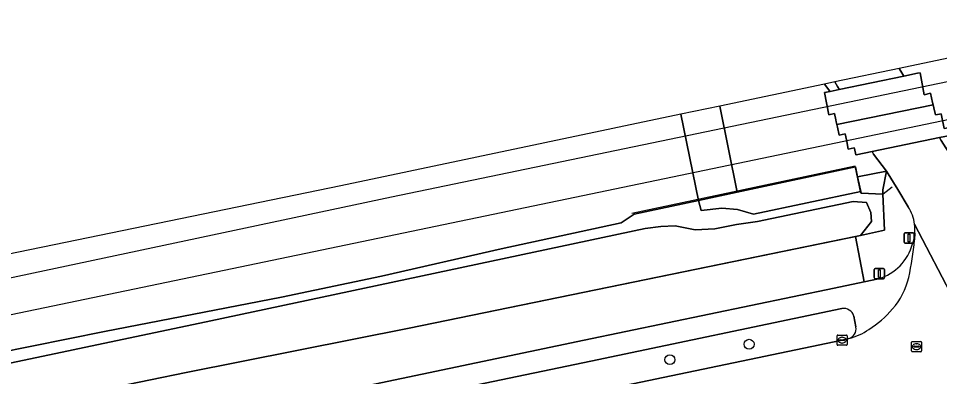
# Model space of a CAD drawing. Extents: x 164494 to 166241, y 382475 to 384495.
# Drawn here: x 165022 to 165112.8, y 384374.5 to 384409.8 of the extents above; entities that cross this region are included whole.
import ezdxf

# ---------------------------------------------------------------- set-up
doc = ezdxf.new("R2010")
doc.units = 0
for name, color, linetype in [('IMGEO_Berm_groen', 7, 'Continuous'), ('IMGEO_Boom', 7, 'Continuous'), ('IMGEO_Fietspad_open', 7, 'Continuous'), ('IMGEO_Grasland_overig', 7, 'Continuous'), ('IMGEO_Greppel_droge_sloot', 7, 'Continuous'), ('IMGEO_Groenvoorziening', 7, 'Continuous'), ('IMGEO_Hek', 7, 'Continuous'), ('IMGEO_Kolk', 7, 'Continuous'), ('IMGEO_Lichtmast', 7, 'Continuous'), ('IMGEO_Overweg_gesloten', 7, 'Continuous'), ('IMGEO_Rijbaan_lokaal_open', 7, 'Continuous'), ('IMGEO_Rioolput', 7, 'Continuous'), ('IMGEO_Spoor', 7, 'Continuous'), ('IMGEO_Spoorbaan_gesloten', 7, 'Continuous'), ('IMGEO_Spoorbaan_halfverhard', 7, 'Continuous'), ('IMGEO_Struiken', 7, 'Continuous'), ('IMGEO_Terreindeel_halfverhard', 7, 'Continuous'), ('IMGEO_Verkeersbordpaal', 7, 'Continuous')]:
    doc.layers.add(name, color=color, linetype=linetype)

msp = doc.modelspace()

# ---------------------------------------------------------------- linework, layer by layer
at = {"layer": 'IMGEO_Berm_groen'}
for points in [[(165103.145, 384381.247), (165078.417, 384376.067), (165044.842, 384369.066), (164998.737, 384359.434), (164936.708, 384346.52), (164925.461, 384344.192), (164926.103, 384341.106), (164933.216, 384342.574), (164954.306, 384347.035), (164980.37, 384352.43), (164994.137, 384355.385), (165015.253, 384359.737), (165037.346, 384364.383), (165059.459, 384368.999), (165082.552, 384373.828), (165103.18, 384378.131), (165103.841, 384378.298)], [(165104.542, 384379.428), (165104.32, 384380.494)]]:
    msp.add_lwpolyline(points, dxfattribs=at)
for centre, radius, start, end in [((165103.326, 384380.237), 1.027, 14.5212, 100.17115), ((165103.579, 384379.243), 0.981, 285.50838, 10.8645)]:
    msp.add_arc(centre, radius, start, end, dxfattribs=at)
at = {"layer": 'IMGEO_Boom'}
for centre in [(165094.018, 384377.729), (165086.212, 384376.21)]:
    msp.add_circle(centre, 0.489, dxfattribs=at)
at = {"layer": 'IMGEO_Fietspad_open'}
for points in [[(165110.317, 384388), (165110.342, 384388.685)], [(165106.766, 384384.165), (165105.349, 384383.872), (165102.387, 384383.258), (165077.784, 384378.116), (165043.832, 384371.007), (165000.08, 384361.873), (164984.803, 384358.696), (164934.915, 384348.321), (164898.89, 384340.836), (164875.602, 384335.981), (164845.275, 384329.624), (164797.88, 384319.828), (164794.806, 384319.188), (164795.6, 384317.184)], [(164795.6, 384317.184), (164798.561, 384317.801), (164845.552, 384327.536), (164876.06, 384333.902), (164900.22, 384338.981), (164917.673, 384342.602), (164918.341, 384339.504), (164926.103, 384341.106), (164925.461, 384344.192), (164936.708, 384346.52), (164998.737, 384359.434), (165044.842, 384369.066), (165078.417, 384376.067), (165103.145, 384381.247)], [(165104.32, 384380.494), (165104.542, 384379.428)]]:
    msp.add_lwpolyline(points, dxfattribs=at)
for centre, radius, start, end in [((165106.152, 384388.984), 4.2, 341.04969, 355.91691), ((165105.285, 384388.965), 5.023, 287.14563, 344.4687), ((165083.462, 384390.335), 26.956, 347.10038, 355.03106), ((165102.81, 384385.902), 7.107, 318.70967, 347.11692), ((165103.326, 384380.237), 1.027, 14.5212, 100.17115), ((165100.348, 384387.85), 10.243, 302.27432, 319.60868), ((165103.579, 384379.243), 0.981, 285.50838, 10.8645), ((165102.551, 384383.8), 5.651, 283.19862, 305.32193)]:
    msp.add_arc(centre, radius, start, end, dxfattribs=at)
at = {"layer": 'IMGEO_Grasland_overig'}
msp.add_lwpolyline([(165107.198, 384392.518), (165107.179, 384392.936), (165107.536, 384394.767), (165104.705, 384394.217), (165105.019, 384392.758), (165105.05, 384392.617)], close=True, dxfattribs=at)
msp.add_lwpolyline([(165000.91, 384371.603), (165040.998, 384380.02), (165083.775, 384389.121), (165085.335, 384389.341), (165086.738, 384389.38), (165088.711, 384388.988), (165090.64, 384389.08), (165092.786, 384389.521), (165094.853, 384389.829), (165104.253, 384391.797), (165105.583, 384391.703), (165106.003, 384390.697), (165106.065, 384389.82), (165104.993, 384388.454), (165107.365, 384388.949), (165107.198, 384392.518), (165105.05, 384392.617), (165105.019, 384392.758), (165094.454, 384390.537), (165092.881, 384390.996), (165091.344, 384391.143), (165089.3, 384390.894), (165089.022, 384391.879), (165082.707, 384390.536), (165081.406, 384389.702), (165069.605, 384387.142), (165057.819, 384384.438), (165047.947, 384382.37), (165030.52, 384378.991), (165009.016, 384374.65)], dxfattribs=at)
at = {"layer": 'IMGEO_Greppel_droge_sloot'}
msp.add_lwpolyline([(164862.281, 384339.951), (164950.027, 384358.074), (164983.603, 384364.664), (164999.896, 384367.862), (165017.437, 384370.613), (165038.566, 384374.957), (165060.537, 384379.313), (165104.508, 384388.354), (165104.993, 384388.454), (165106.065, 384389.82), (165106.003, 384390.697), (165105.583, 384391.703), (165104.253, 384391.797), (165094.853, 384389.829), (165092.786, 384389.521), (165090.64, 384389.08), (165088.711, 384388.988), (165086.738, 384389.38), (165085.335, 384389.341), (165083.775, 384389.121), (165040.998, 384380.02), (165000.91, 384371.603), (164912.198, 384353.222)], dxfattribs=at)
at = {"layer": 'IMGEO_Groenvoorziening'}
msp.add_lwpolyline([(165109.692, 384391.26), (165108.664, 384392.976), (165107.536, 384394.767), (165107.179, 384392.936), (165107.198, 384392.518), (165107.365, 384388.949), (165104.993, 384388.454), (165104.508, 384388.354), (165105.349, 384383.872), (165106.766, 384384.165)], dxfattribs=at)
for centre, radius, start, end in [((165106.121, 384388.988), 4.232, 7.62942, 32.46588), ((165106.088, 384388.99), 4.265, 355.89903, 7.5443), ((165106.152, 384388.984), 4.2, 341.04969, 355.91691), ((165105.285, 384388.965), 5.023, 287.14563, 344.4687)]:
    msp.add_arc(centre, radius, start, end, dxfattribs=at)
at = {"layer": 'IMGEO_Hek'}
for points in [[(165107.198, 384392.518), (165105.007, 384392.603), (165104.474, 384395.253), (165082.469, 384390.619)], [(164792.371, 384325.328), (164793.82, 384325.659), (164799.547, 384326.819), (164862.281, 384339.951), (164950.027, 384358.074), (164999.896, 384367.862), (165017.437, 384370.613), (165038.566, 384374.957), (165060.537, 384379.313), (165104.993, 384388.454), (165107.365, 384388.949), (165107.179, 384392.936), (165107.536, 384394.767)], [(165107.207, 384392.544), (165108.12, 384393.247)]]:
    msp.add_lwpolyline(points, dxfattribs=at)
at = {"layer": 'IMGEO_Kolk'}
for p, q in [((165102.679, 384377.705), (165102.679, 384378.557)), ((165102.754, 384378.631), (165103.606, 384378.631)), ((165103.68, 384378.557), (165103.68, 384377.705)), ((165103.606, 384377.631), (165102.754, 384377.631)), ((165102.938, 384378.125), (165102.938, 384378.137)), ((165103.376, 384378.088), (165102.978, 384378.088)), ((165102.981, 384378.174), (165103.379, 384378.174)), ((165103.19, 384377.851), (165103.165, 384377.851)), ((165103.167, 384378.411), (165103.192, 384378.411)), ((165103.422, 384378.137), (165103.422, 384378.125))]:
    msp.add_line(p, q, dxfattribs=at)
for points in [[(165102.679, 384377.705), (165102.679, 384378.557)], [(165102.754, 384378.631), (165103.606, 384378.631)], [(165103.68, 384378.557), (165103.68, 384377.705)], [(165103.606, 384377.631), (165102.754, 384377.631)]]:
    msp.add_lwpolyline(points, dxfattribs=at)
for centre, radius, start, end in [((165102.756, 384378.555), 0.0765, 91.55205, 178.44795), ((165102.756, 384378.555), 0.0765, 91.55205, 178.44795), ((165103.604, 384378.555), 0.0765, 1.55205, 88.44795), ((165103.604, 384378.555), 0.0765, 1.55205, 88.44795), ((165102.756, 384377.707), 0.0765, 181.55205, 268.44795), ((165102.756, 384377.707), 0.0765, 181.55205, 268.44795), ((165102.978, 384378.134), 0.0403, 85.87752, 175.75265), ((165102.975, 384378.124), 0.0366, 178.93798, 274.71019), ((165103.379, 384378.131), 0.043, 264.86636, 352.45326), ((165103.383, 384378.136), 0.0386, 1.73085, 96.63898), ((165103.604, 384377.707), 0.0765, 271.55205, 358.44795), ((165103.604, 384377.707), 0.0765, 271.55205, 358.44795)]:
    msp.add_arc(centre, radius, start, end, dxfattribs=at)
for centre, major_axis, ratio, start_param, end_param in [((165103.166, 384378.131), (-0.387, 0.002), 0.722429, 4.712389, 7.853982), ((165103.191, 384378.131), (-0.39, 0.002), 0.717154, 1.570796, 4.712389)]:
    msp.add_ellipse(centre, major_axis=major_axis, ratio=ratio, start_param=start_param, end_param=end_param, dxfattribs=at)
at = {"layer": 'IMGEO_Lichtmast'}
for p, q in [((165109.278, 384387.787), (165109.278, 384388.587)), ((165109.278, 384388.587), (165109.278, 384387.787)), ((165109.378, 384388.687), (165110.168, 384388.687)), ((165110.168, 384388.687), (165109.378, 384388.687)), ((165110.268, 384388.587), (165110.268, 384387.787)), ((165110.268, 384387.787), (165110.268, 384388.587)), ((165110.168, 384387.687), (165109.378, 384387.687)), ((165109.378, 384387.687), (165110.168, 384387.687))]:
    msp.add_line(p, q, dxfattribs=at)
msp.add_lwpolyline([(165109.698, 384388.562), (165109.848, 384388.562), (165109.848, 384387.812), (165109.698, 384387.812), (165109.698, 384388.562)], dxfattribs=at)
for centre, start, end in [((165109.378, 384388.587), 90, 180), ((165109.378, 384388.587), 90, 180), ((165110.168, 384388.587), 0, 90), ((165110.168, 384388.587), 360, 90), ((165109.378, 384387.787), 180, 270), ((165109.378, 384387.787), 180, 270), ((165110.168, 384387.787), 270, 0), ((165110.168, 384387.787), 270, 0)]:
    msp.add_arc(centre, 0.1, start, end, dxfattribs=at)
at = {"layer": 'IMGEO_Overweg_gesloten'}
for points in [[(165112.15, 384401.294), (165112.093, 384401.549), (165111.891, 384402.448), (165111.266, 384402.304), (165110.881, 384404.47), (165110.592, 384404.41), (165109.251, 384404.134), (165102.891, 384402.822), (165101.988, 384402.636), (165101.431, 384402.521), (165101.864, 384400.331), (165102.441, 384400.451), (165102.567, 384399.827), (165102.605, 384399.637), (165102.662, 384399.356)], [(165102.712, 384399.109), (165102.874, 384398.31), (165102.904, 384398.317), (165103.475, 384398.454), (165103.502, 384398.325), (165103.507, 384398.326), (165103.632, 384397.691), (165103.787, 384396.939), (165104.365, 384397.083), (165104.385, 384396.999), (165104.533, 384396.385), (165104.555, 384396.389), (165106.145, 384396.717), (165112.771, 384398.084), (165113.983, 384398.334), (165113.839, 384399.08), (165113.238, 384398.96), (165112.925, 384400.427), (165112.783, 384400.396), (165112.372, 384400.307), (165112.211, 384401.022), (165112.15, 384401.294), (165102.662, 384399.356)]]:
    msp.add_lwpolyline(points, close=True, dxfattribs=at)
at = {"layer": 'IMGEO_Rijbaan_lokaal_open'}
for points in [[(165108.786, 384404.895), (165102.452, 384403.565), (165102.721, 384403.111), (165102.879, 384402.844), (165102.891, 384402.822), (165109.251, 384404.134), (165109.062, 384404.459), (165108.786, 384404.895)], [(165121.155, 384385.479), (165119.615, 384387.477), (165118.158, 384389.508), (165115.123, 384394.448), (165113.593, 384396.785), (165113.409, 384397.069), (165112.938, 384397.796), (165112.771, 384398.084), (165106.145, 384396.717), (165106.287, 384396.451), (165107.536, 384394.767), (165108.664, 384392.976), (165109.692, 384391.26)], [(164923.017, 384333.971), (164933.937, 384336.234), (164935.002, 384336.455), (164955.553, 384340.732), (164955.712, 384340.765), (164981.397, 384346.103), (164981.482, 384346.121), (164995.659, 384349.115), (164995.895, 384349.164), (165001.186, 384350.268), (165016.662, 384353.497), (165038.786, 384358.11), (165060.866, 384362.734), (165083.93, 384367.513), (165118.108, 384374.601), (165110.316, 384389.55)], [(165110.316, 384389.55), (165118.108, 384374.601)], [(165110.342, 384388.685), (165110.317, 384388)], [(165103.841, 384378.298), (165103.18, 384378.131), (165082.552, 384373.828), (165059.459, 384368.999), (165037.346, 384364.383), (165015.253, 384359.737), (164994.137, 384355.385), (164980.37, 384352.43), (164954.306, 384347.035), (164933.216, 384342.574), (164926.103, 384341.106), (164918.341, 384339.504), (164908.242, 384337.42), (164886.155, 384332.862), (164865.073, 384328.486), (164845.934, 384324.502), (164823.887, 384319.91), (164800.79, 384315.134), (164796.746, 384314.295), (164799.153, 384308.224)]]:
    msp.add_lwpolyline(points, dxfattribs=at)
for centre, radius, start, end in [((165106.121, 384388.988), 4.232, 7.62942, 32.46588), ((165106.088, 384388.99), 4.265, 355.89903, 7.5443), ((165083.462, 384390.335), 26.956, 347.10038, 355.03106), ((165102.81, 384385.902), 7.107, 318.70967, 347.11692), ((165100.348, 384387.85), 10.243, 302.27432, 319.60868), ((165102.551, 384383.8), 5.651, 283.19862, 305.32193)]:
    msp.add_arc(centre, radius, start, end, dxfattribs=at)
at = {"layer": 'IMGEO_Rioolput'}
for p, q in [((165110.01, 384377.069), (165110.01, 384377.921)), ((165110.085, 384377.995), (165110.937, 384377.995)), ((165110.498, 384377.775), (165110.523, 384377.775)), ((165111.011, 384377.921), (165111.011, 384377.069)), ((165110.937, 384376.995), (165110.085, 384376.995)), ((165110.269, 384377.489), (165110.269, 384377.501)), ((165110.707, 384377.452), (165110.309, 384377.452)), ((165110.312, 384377.538), (165110.71, 384377.538)), ((165110.521, 384377.215), (165110.496, 384377.215)), ((165110.753, 384377.501), (165110.753, 384377.489))]:
    msp.add_line(p, q, dxfattribs=at)
for points in [[(165110.01, 384377.069), (165110.01, 384377.921)], [(165110.085, 384377.995), (165110.937, 384377.995)], [(165111.011, 384377.921), (165111.011, 384377.069)], [(165110.937, 384376.995), (165110.085, 384376.995)]]:
    msp.add_lwpolyline(points, dxfattribs=at)
for centre, radius, start, end in [((165110.087, 384377.919), 0.0765, 91.55205, 178.44795), ((165110.087, 384377.919), 0.0765, 91.55205, 178.44795), ((165110.935, 384377.919), 0.0765, 1.55205, 88.44795), ((165110.935, 384377.919), 0.0765, 1.55205, 88.44795), ((165110.087, 384377.071), 0.0765, 181.55205, 268.44795), ((165110.087, 384377.071), 0.0765, 181.55205, 268.44795), ((165110.309, 384377.498), 0.0403, 85.87752, 175.75265), ((165110.306, 384377.488), 0.0366, 178.93798, 274.71019), ((165110.71, 384377.495), 0.043, 264.86636, 352.45326), ((165110.714, 384377.5), 0.0386, 1.73085, 96.63898), ((165110.935, 384377.071), 0.0765, 271.55205, 358.44795), ((165110.935, 384377.071), 0.0765, 271.55205, 358.44795)]:
    msp.add_arc(centre, radius, start, end, dxfattribs=at)
for centre, major_axis, ratio, start_param, end_param in [((165110.497, 384377.495), (-0.387, 0.002), 0.722429, 4.712389, 7.853982), ((165110.522, 384377.495), (-0.39, 0.002), 0.717154, 1.570796, 4.712389)]:
    msp.add_ellipse(centre, major_axis=major_axis, ratio=ratio, start_param=start_param, end_param=end_param, dxfattribs=at)
at = {"layer": 'IMGEO_Spoor'}
for points in [[(165534.642, 384491.339), (165527.155, 384489.842), (165498.336, 384483.749), (165300.848, 384442.555), (165180.102, 384417.538), (165154.253, 384412.052), (165058.779, 384392.205), (165020.911, 384384.156), (164953.473, 384370.243), (164918.38, 384362.867), (164827.656, 384344.031), (164796.154, 384337.413), (164788.231, 384335.773)], [(165535.404, 384487.554), (165347.592, 384448.533), (165284.368, 384435.3), (165189.312, 384415.622), (165019.715, 384380.308), (164986.051, 384373.23), (164945.984, 384364.945), (164850.572, 384344.992), (164797.73, 384334.115), (164789.572, 384332.389)]]:
    msp.add_lwpolyline(points, dxfattribs=at)
at = {"layer": 'IMGEO_Spoorbaan_gesloten'}
msp.add_lwpolyline([(165087.295, 384400.38), (165089.022, 384391.879), (165092.848, 384392.692), (165091.136, 384401.187)], close=True, dxfattribs=at)
at = {"layer": 'IMGEO_Spoorbaan_halfverhard'}
for points in [[(165122.345, 384407.745), (165108.786, 384404.895), (165109.062, 384404.459), (165109.251, 384404.134), (165110.592, 384404.41), (165110.881, 384404.47), (165111.266, 384402.304), (165111.891, 384402.448), (165112.093, 384401.549), (165112.15, 384401.294), (165112.211, 384401.022), (165112.372, 384400.307), (165112.783, 384400.396), (165112.925, 384400.427), (165113.238, 384398.96), (165113.839, 384399.08), (165113.983, 384398.334), (165112.771, 384398.084), (165112.938, 384397.796), (165113.409, 384397.069), (165113.809, 384397.155), (165120.932, 384398.652), (165124.184, 384399.335)], [(165091.136, 384401.187), (165092.848, 384392.692), (165104.493, 384395.2), (165104.705, 384394.217), (165107.536, 384394.767), (165106.287, 384396.451), (165106.145, 384396.717), (165104.555, 384396.389), (165104.533, 384396.385), (165104.385, 384396.999), (165104.365, 384397.083), (165103.787, 384396.939), (165103.632, 384397.691), (165103.507, 384398.326), (165103.502, 384398.325), (165103.475, 384398.454), (165102.904, 384398.317), (165102.874, 384398.31), (165102.712, 384399.109), (165102.662, 384399.356), (165102.605, 384399.637), (165102.567, 384399.827), (165102.441, 384400.451), (165101.864, 384400.331), (165101.431, 384402.521), (165101.988, 384402.636), (165101.974, 384402.655), (165101.445, 384403.353)]]:
    msp.add_lwpolyline(points, close=True, dxfattribs=at)
msp.add_lwpolyline([(164920.34, 384355.646), (164963.792, 384364.777), (164989.47, 384369.926), (164993.61, 384371.368), (165009.016, 384374.65), (165030.52, 384378.991), (165047.947, 384382.37), (165057.819, 384384.438), (165069.605, 384387.142), (165081.406, 384389.702), (165082.707, 384390.536), (165089.022, 384391.879), (165087.295, 384400.38), (165053.817, 384393.345), (164898.685, 384361.415)], dxfattribs=at)
at = {"layer": 'IMGEO_Struiken'}
msp.add_lwpolyline([(165105.349, 384383.872), (165104.508, 384388.354), (165060.537, 384379.313), (165038.566, 384374.957), (165017.437, 384370.613), (164999.896, 384367.862), (164983.603, 384364.664), (164984.803, 384358.696), (165000.08, 384361.873), (165043.832, 384371.007), (165077.784, 384378.116), (165102.387, 384383.258)], close=True, dxfattribs=at)
at = {"layer": 'IMGEO_Terreindeel_halfverhard'}
for points in [[(165101.445, 384403.353), (165101.974, 384402.655), (165101.988, 384402.636), (165102.891, 384402.822), (165102.879, 384402.844), (165102.721, 384403.111), (165102.452, 384403.565)], [(165092.848, 384392.692), (165089.022, 384391.879), (165089.3, 384390.894), (165091.344, 384391.143), (165092.881, 384390.996), (165094.454, 384390.537), (165105.019, 384392.758), (165104.705, 384394.217), (165104.493, 384395.2)]]:
    msp.add_lwpolyline(points, close=True, dxfattribs=at)
at = {"layer": 'IMGEO_Verkeersbordpaal'}
for p, q in [((165106.35, 384384.287), (165106.35, 384385.087)), ((165106.35, 384385.087), (165106.35, 384384.287)), ((165106.45, 384385.187), (165107.24, 384385.187)), ((165107.24, 384385.187), (165106.45, 384385.187)), ((165107.34, 384385.087), (165107.34, 384384.287)), ((165107.34, 384384.287), (165107.34, 384385.087)), ((165107.24, 384384.187), (165106.45, 384384.187)), ((165106.45, 384384.187), (165107.24, 384384.187))]:
    msp.add_line(p, q, dxfattribs=at)
msp.add_lwpolyline([(165106.77, 384385.062), (165106.92, 384385.062), (165106.92, 384384.312), (165106.77, 384384.312), (165106.77, 384385.062)], dxfattribs=at)
for centre, start, end in [((165106.45, 384385.087), 90, 180), ((165106.45, 384385.087), 90, 180), ((165107.24, 384385.087), 0, 90), ((165107.24, 384385.087), 360, 90), ((165106.45, 384384.287), 180, 270), ((165106.45, 384384.287), 180, 270), ((165107.24, 384384.287), 270, 0), ((165107.24, 384384.287), 270, 0)]:
    msp.add_arc(centre, 0.1, start, end, dxfattribs=at)

doc.saveas('drawing.dxf')
